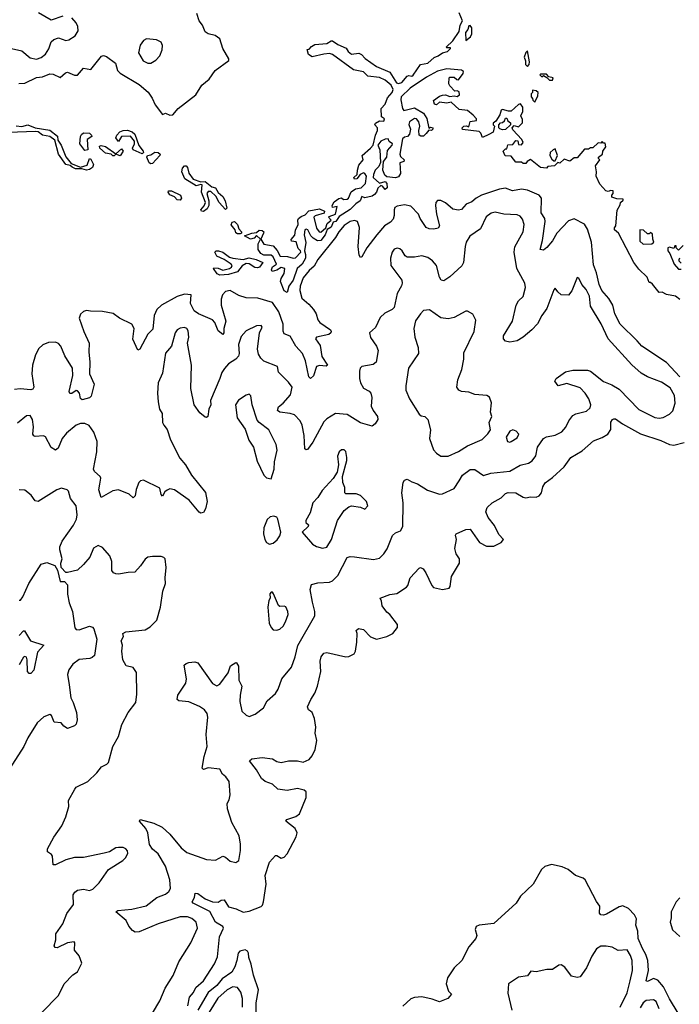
# Model space of a CAD drawing. Extents: x 1771496 to 1971148, y 471553 to 643630.
# Tile 573 of 656: x 1869769 to 1874272, y 606925 to 613642. Entities that reach past the tile are written whole.
import ezdxf

# ---------------------------------------------------------------- set-up
doc = ezdxf.new("R2010")
doc.units = 0

msp = doc.modelspace()

# ---------------------------------------------------------------- linework, layer by layer
at = {"layer": '0CON10XD'}
for points in [[(1869763.1, 613206.9), (1869805, 613209.8), (1869885, 613247.4), (1869925, 613252.1), (1869975, 613271.8), (1869999, 613269), (1870045, 613247.3), (1870081.7, 613278.3), (1870095, 613282.9), (1870143.8, 613263.8), (1870165, 613263.3), (1870205, 613310), (1870255, 613302.5), (1870328.2, 613391.8), (1870341.9, 613398.1), (1870361.7, 613391.7), (1870424.1, 613344.1), (1870437.9, 613295), (1870455, 613277.3), (1870585, 613199.3), (1870646.4, 613146.4), (1870674, 613106), (1870695, 613061.9), (1870744.2, 612994.2), (1870765, 613004), (1870795, 612991.1), (1870815, 612993.8), (1870851.2, 613035), (1870971.2, 613128.8), (1871012.5, 613195), (1871063.8, 613235), (1871104.1, 613295.9), (1871196.4, 613363.6), (1871197.5, 613375), (1871156.7, 613445), (1871135, 613510), (1871103.3, 613533.3), (1871055, 613544.6), (1871035, 613557.8), (1871018.2, 613605), (1870993.8, 613635), (1870979.4, 613685)], [(1870065, 613665.6), (1869985, 613638.8), (1869898.3, 613688.3)], [(1873868.3, 612378.3), (1873870, 612395), (1873888.3, 612411.7), (1873888.3, 612418.3), (1873845, 612420), (1873811.7, 612431.7), (1873810, 612445), (1873820, 612455), (1873820, 612475), (1873805, 612477.5), (1873785, 612470), (1873770, 612475), (1873729.3, 612519.3), (1873703.6, 612573.6), (1873707.5, 612605), (1873700, 612645), (1873730, 612685), (1873720, 612695), (1873720, 612705), (1873747.5, 612725), (1873750, 612745), (1873770, 612775), (1873765, 612800), (1873755, 612800), (1873745, 612810), (1873735, 612800), (1873718.3, 612801.7), (1873681.7, 612768.3), (1873665, 612767.5), (1873651.7, 612758.3), (1873625, 612757.5), (1873575, 612700), (1873555, 612700), (1873525, 612677.5), (1873485, 612690), (1873457, 612663), (1873442.5, 612667.5), (1873420, 612645), (1873375, 612640), (1873365, 612630), (1873325, 612633.3), (1873255, 612687.5), (1873232.5, 612675), (1873225, 612660), (1873205, 612660), (1873195, 612670), (1873155, 612670), (1873125, 612710), (1873082.5, 612712.5), (1873070, 612745), (1873085, 612760), (1873095, 612760), (1873101.7, 612788.3), (1873135, 612790), (1873155, 612817.5), (1873170, 612815), (1873175, 612790), (1873195, 612787.5), (1873206.4, 612803.6), (1873197.5, 612825), (1873135, 612890), (1873130, 612905), (1873145, 612920), (1873175, 612910), (1873201.7, 612938.3), (1873201.7, 612961.7), (1873190, 612985), (1873203.3, 613015), (1873202.5, 613045), (1873186.7, 613066.7), (1873175, 613062.5), (1873125, 613017.5), (1873105, 613016.7), (1873065, 613030), (1873056.7, 613025), (1873046.2, 612993.8), (1873020, 612950), (1873000, 612935), (1873000, 612925), (1873010, 612915), (1873000, 612875), (1872972, 612858), (1872928.3, 612838.3), (1872917, 612867), (1872905, 612880), (1872791.7, 612891.7), (1872790, 612905), (1872800, 612915), (1872816.7, 612916.7), (1872835, 612910), (1872845, 612946.7), (1872886.7, 612955), (1872886.7, 612965), (1872865, 612991.2), (1872825, 613023.3), (1872769.3, 613029.3), (1872715, 613080), (1872685, 613073.3), (1872635, 613080), (1872615, 613060), (1872600, 613065), (1872595, 613090), (1872635, 613120), (1872655, 613127.5), (1872675, 613130), (1872705, 613117.5), (1872735, 613122.5), (1872755, 613117.5), (1872771.7, 613128.3), (1872769.3, 613149.3), (1872755, 613157.5), (1872740, 613155), (1872705, 613190), (1872697.5, 613205), (1872700, 613245), (1872705, 613250), (1872735, 613250), (1872753, 613233), (1872765, 613232.5), (1872796.1, 613273.9), (1872798.8, 613288.8), (1872785, 613296.7), (1872685, 613306.7), (1872620.5, 613289.5), (1872545, 613250), (1872433.8, 613175), (1872374.3, 613115), (1872371.4, 613095), (1872381.8, 613035), (1872392, 613022), (1872465, 613040), (1872526.7, 613005), (1872547.5, 612967.5), (1872561.7, 612901.7), (1872572.5, 612907.5), (1872590, 612905), (1872590, 612895), (1872580, 612885), (1872561.7, 612888.3), (1872544.3, 612865.7), (1872525, 612847.5), (1872507.7, 612847.7), (1872496.7, 612855), (1872493.3, 612885), (1872500, 612915), (1872493.3, 612945), (1872477.5, 612965), (1872465, 612967.5), (1872431.2, 612945), (1872426.4, 612926.4), (1872436.7, 612895), (1872429.3, 612860.7), (1872417.5, 612845), (1872395, 612840), (1872381.4, 612828.6), (1872364.4, 612725), (1872367.8, 612707.8), (1872393.3, 612685), (1872392.5, 612675), (1872363.3, 612665), (1872368.3, 612591.7), (1872355, 612568.8), (1872335, 612562), (1872275, 612568.8), (1872262.2, 612582.2), (1872248.8, 612615), (1872253.3, 612675), (1872276.4, 612703.6), (1872280.5, 612749.5), (1872311.2, 612785), (1872313.3, 612795), (1872291.7, 612811.7), (1872285, 612830), (1872265, 612827.5), (1872235, 612812.5), (1872213.3, 612785), (1872227.1, 612755), (1872233.1, 612666.9), (1872220.6, 612639.4), (1872194.8, 612615.2), (1872183.3, 612585), (1872182.9, 612565), (1872225, 612526.7), (1872265, 612537.5), (1872276.2, 612525), (1872277.5, 612495), (1872263.3, 612483.3), (1872246.4, 612506.4), (1872235, 612510), (1872215, 612493.3), (1872205.7, 612464.3), (1872191.4, 612448.6), (1872175, 612438.1), (1872125, 612426.7), (1872105, 612436), (1872094.2, 612405.8), (1872064.7, 612385.3), (1872025, 612347.1), (1871949.7, 612300.3), (1871926.8, 612265), (1871910.2, 612259.8), (1871895, 612226.2), (1871868.8, 612211.2), (1871855.2, 612175), (1871825, 612136.6), (1871802.9, 612132.9), (1871771.5, 612151.5), (1871756.6, 612166.6), (1871737.1, 612207.1), (1871725, 612213.3), (1871715, 612207.1), (1871711.9, 612175), (1871722.2, 612122.2), (1871713.8, 612065), (1871721.1, 612041.1), (1871719.5, 612015), (1871696.8, 611973.2), (1871663.5, 611945), (1871636.4, 611865), (1871605.8, 611824.2), (1871595, 611780), (1871575, 611792), (1871550.5, 611855), (1871553.7, 611876.3), (1871575, 611910), (1871580, 611945), (1871555, 611951.2), (1871525, 611934), (1871492.5, 611925), (1871488, 611935), (1871494.6, 611955.4), (1871523.3, 611975), (1871499.4, 612025), (1871485, 612034.3), (1871435, 612035.5), (1871415, 612046.9), (1871398.1, 612075), (1871396.7, 612113.3), (1871412.5, 612145), (1871385, 612170), (1871369.5, 612150.5), (1871345, 612145.4), (1871305, 612166.7), (1871355, 612186.1), (1871385, 612189.2), (1871405, 612205.6), (1871425, 612204.5), (1871435.3, 612195.3), (1871434.6, 612185), (1871416, 612145), (1871435, 612111.2), (1871498.5, 612098.5), (1871526.8, 612066.8), (1871548, 612028), (1871597, 612027), (1871635, 612014.8), (1871652.9, 612017.1), (1871688, 612055), (1871686.7, 612065), (1871669.8, 612079.8), (1871657.3, 612127.3), (1871625, 612130), (1871621.7, 612141.7), (1871648, 612172), (1871652.7, 612205), (1871670.5, 612245), (1871666.9, 612275), (1871673.5, 612286.5), (1871689.7, 612300.3), (1871718.8, 612311.2), (1871743.2, 612336.8), (1871815, 612352), (1871850, 612335), (1871848.3, 612321.7), (1871785.9, 612304.1), (1871776.2, 612295), (1871795, 612220), (1871812.9, 612195), (1871825, 612193.3), (1871859.1, 612220.9), (1871868.9, 612251.1), (1871896.1, 612273.9), (1871877.5, 612295), (1871880.7, 612299.3), (1871925.6, 612314.4), (1871936.7, 612366.7), (1871905, 612360), (1871903.3, 612375), (1871915, 612398.8), (1871948.8, 612421.2), (1871966.2, 612426.2), (1871980, 612415), (1872005, 612418), (1872013.8, 612425), (1872031.5, 612468.5), (1872062.2, 612487.8), (1872100, 612495), (1872128.8, 612525), (1872135.9, 612574.1), (1872125, 612593.3), (1872115, 612596.7), (1872093.9, 612586.1), (1872070, 612555), (1872053.9, 612553.9), (1872050, 612565), (1872073.3, 612585), (1872074.3, 612615), (1872085, 612650), (1872113.8, 612685), (1872106.7, 612715), (1872165, 612764.3), (1872183.1, 612786.9), (1872196.9, 612853.1), (1872212.5, 612885), (1872211.9, 612905), (1872192.5, 612925), (1872197.1, 612935), (1872225, 612952), (1872255, 612950), (1872258.8, 612965), (1872239.3, 612979.3), (1872237.6, 613035), (1872264.2, 613065), (1872280.7, 613109.3), (1872312.2, 613145), (1872318.5, 613165), (1872304.2, 613195), (1872265, 613228.1), (1872225, 613247.1), (1872145, 613257.5), (1872115, 613287.1), (1872048.8, 613298.8), (1871903.8, 613405), (1871885, 613410), (1871846.2, 613406.2), (1871765, 613387.5), (1871740.8, 613405), (1871731.7, 613438.3), (1871745, 613440), (1871760.7, 613459.3), (1871785, 613472.5), (1871865, 613480), (1871895, 613497.5), (1871905, 613497.5), (1871941.7, 613471.7), (1871998.3, 613448.3), (1872012.5, 613425), (1872035, 613407.5), (1872085, 613412.5), (1872103.3, 613403.3), (1872127, 613377), (1872205, 613323.1), (1872294.7, 613284.7), (1872340.9, 613210.9), (1872355, 613205.6), (1872377.3, 613212.7), (1872415, 613256.2), (1872425, 613261.2), (1872445, 613257.5), (1872455, 613264), (1872504.2, 613335.8), (1872556.2, 613345), (1872597.3, 613382.7), (1872626.7, 613395), (1872655, 613416.7), (1872690, 613425), (1872710, 613445), (1872710, 613450), (1872685, 613450), (1872680, 613455), (1872725, 613497.5), (1872768.8, 613561.2), (1872776.2, 613603.8), (1872792.5, 613635), (1872769.3, 613689.3)], [(1869714.6, 613444.6), (1869785, 613428.2), (1869840.5, 613380.5), (1869885, 613372.9), (1869915.3, 613384.7), (1869945, 613406.9), (1869967.9, 613442.1), (1869985, 613490.8), (1870003.2, 613506.8), (1870035, 613518.5), (1870085, 613500.8), (1870105, 613504), (1870147.6, 613532.4), (1870168.8, 613565), (1870165.8, 613594.2), (1870155, 613621.2), (1870126.2, 613655)], [(1872815, 613500), (1872846.2, 613525), (1872855.8, 613545), (1872856.4, 613586.4), (1872845, 613602.5), (1872835, 613600), (1872827.5, 613575), (1872813.3, 613555), (1872815, 613500)], [(1870665, 613344), (1870698.8, 613365), (1870726.2, 613395), (1870742, 613435), (1870743.8, 613465), (1870735, 613487.5), (1870704.3, 613504.3), (1870635, 613510.6), (1870615, 613498.6), (1870591.7, 613468.3), (1870581.1, 613415), (1870611.7, 613361.7), (1870645, 613344), (1870665, 613344)], [(1873235, 613322.5), (1873247.5, 613335), (1873250, 613355), (1873235, 613430), (1873223, 613417), (1873212.5, 613385), (1873221.7, 613361.7), (1873222.5, 613335), (1873235, 613322.5)], [(1873405, 613230), (1873410, 613245), (1873381.7, 613251.7), (1873365, 613270), (1873325, 613270), (1873320, 613265), (1873332.5, 613252.5), (1873345, 613260), (1873368.3, 613248.3), (1873385, 613230), (1873405, 613230)], [(1873285, 613080), (1873307, 613123), (1873307.5, 613145), (1873295, 613157.5), (1873270, 613160), (1873270, 613145), (1873260, 613135), (1873260, 613115), (1873270, 613105), (1873271.7, 613091.7), (1873285, 613080)], [(1873065, 612890), (1873047, 612897), (1873040, 612905), (1873040, 612925), (1873051.7, 612938.3), (1873065, 612940), (1873078.3, 612951.7), (1873085, 612970), (1873095, 612970), (1873101.7, 612951.7), (1873118.3, 612938.3), (1873120, 612925), (1873085, 612892.5), (1873065, 612890)], [(1870225, 612615.5), (1870193.8, 612623.8), (1870150, 612625), (1870126.7, 612635), (1870115, 612648), (1870084.4, 612654.4), (1870035.4, 612725), (1870008.9, 612818.9), (1869975.3, 612845.3), (1869925, 612854.1), (1869895, 612875.6), (1869875, 612879.6), (1869695, 612871.8)], [(1869745, 612917.6), (1869785, 612913.1), (1869825, 612924.1), (1869875, 612903.3), (1869975, 612888.6), (1870027.6, 612847.6), (1870030, 612820), (1870053.3, 612785), (1870085, 612706.5), (1870120, 612660), (1870185, 612636.4), (1870229.7, 612650.2), (1870245, 612695.7), (1870255, 612690), (1870273.5, 612655), (1870265.9, 612634.1), (1870245, 612620.8), (1870225, 612615.5)], [(1870215, 612748.5), (1870179.1, 612795), (1870185, 612845.8), (1870191, 612859), (1870205, 612869.3), (1870245, 612867.2), (1870260, 612855), (1870261.9, 612845), (1870229.2, 612825), (1870235, 612754.4), (1870215, 612748.5)], [(1870605, 612725.8), (1870543.6, 612755), (1870539.1, 612765), (1870553.3, 612795), (1870553.2, 612813.2), (1870526.5, 612846.5), (1870464, 612846), (1870445, 612810), (1870426.5, 612835), (1870431.5, 612855), (1870452.5, 612877.5), (1870475, 612886.2), (1870505, 612887.7), (1870536.6, 612876.6), (1870555, 612860.6), (1870583.5, 612783.5), (1870611.8, 612745), (1870614.2, 612735), (1870605, 612725.8)], [(1870415, 612712.1), (1870405, 612712.1), (1870394, 612724), (1870355, 612731.1), (1870316.5, 612765), (1870315, 612780), (1870325.6, 612784.4), (1870355, 612777.5), (1870425, 612726.7), (1870465, 612760), (1870475.6, 612745), (1870455, 612713.2), (1870425, 612724.2), (1870415, 612712.1)], [(1870665, 612657.9), (1870652.9, 612665), (1870638.1, 612705), (1870641.2, 612715), (1870665, 612720.8), (1870692.9, 612737.1), (1870714.7, 612734.7), (1870728.1, 612725), (1870725.7, 612715), (1870675, 612661.2), (1870665, 612657.9)], [(1873425, 612680), (1873440, 612715), (1873425, 612760), (1873410, 612755), (1873390, 612735), (1873387.5, 612715), (1873400.7, 612690.7), (1873415, 612680), (1873425, 612680)], [(1871025, 612334.2), (1871010, 612335), (1871006.2, 612345), (1871028.9, 612371.1), (1871037.8, 612395), (1871010.7, 612465), (1871015.7, 612515.7), (1871005, 612518), (1870975, 612508.5), (1870896.5, 612556.5), (1870877.3, 612605), (1870881.8, 612628.2), (1870895, 612645.8), (1870905, 612645.8), (1870915, 612634.4), (1870923.8, 612593.8), (1870953.5, 612553.5), (1871005, 612535.6), (1871035, 612538.1), (1871080.6, 612500.6), (1871105.4, 612495.4), (1871123.1, 612463.1), (1871155, 612434.5), (1871171.8, 612405), (1871184, 612355), (1871175, 612346), (1871130.5, 612395), (1871109, 612439), (1871075, 612469.1), (1871055, 612470), (1871047.1, 612455), (1871060.5, 612405), (1871061.4, 612375), (1871048.3, 612351.7), (1871025, 612334.2)], [(1874275, 611205.2), (1874185, 611304.1), (1874015, 611413.6), (1873985, 611450.5), (1873867.7, 611565), (1873831.2, 611635), (1873817.3, 611695), (1873790, 611740), (1873742.8, 611795), (1873725.3, 611835), (1873705.8, 611915), (1873685, 611968.8), (1873673.4, 612125), (1873645, 612212), (1873625, 612245.8), (1873555, 612282.9), (1873515, 612268.6), (1873434.8, 612185.2), (1873405, 612133.1), (1873367, 612087), (1873345, 612068.8), (1873323, 612073), (1873338.9, 612135), (1873356, 612265), (1873354.4, 612285), (1873329.5, 612325), (1873330, 612425), (1873314.6, 612444.6), (1873235, 612478.5), (1873194.6, 612484.6), (1873134.1, 612474.1), (1873085, 612492.3), (1873045, 612484.7), (1872921.1, 612445), (1872885, 612425.3), (1872855, 612400), (1872817.3, 612382.7), (1872785, 612347.8), (1872765, 612342.1), (1872725, 612348.2), (1872675, 612392.1), (1872645, 612407.3), (1872622.1, 612407.9), (1872610, 612395), (1872607.7, 612375), (1872614, 612315), (1872634.2, 612235), (1872625, 612218.8), (1872597, 612213), (1872565, 612214.3), (1872544.6, 612224.6), (1872502.9, 612285), (1872491.9, 612315), (1872439.8, 612369.8), (1872395, 612379.4), (1872345, 612370), (1872330.4, 612359.6), (1872324.5, 612345), (1872326.5, 612305), (1872318.6, 612281.4), (1872299.4, 612260.6), (1872260, 612235), (1872206.7, 612175), (1872139.5, 612085), (1872105, 612024), (1872095, 612018.8), (1872086, 612035), (1872078.7, 612095), (1872088.9, 612225), (1872075.8, 612265.8), (1872055, 612272.6), (1872024.6, 612265), (1871985, 612237), (1871947.9, 612195), (1871925, 612155.4), (1871805, 612006.8), (1871779.6, 611960.4), (1871745, 611930.3), (1871705, 611881.1), (1871684.8, 611825), (1871682, 611795), (1871695, 611741.9), (1871742.2, 611702.2), (1871774.2, 611665), (1871792.5, 611635), (1871804.3, 611594.3), (1871818, 611575), (1871890.8, 611525), (1871896, 611515), (1871893.8, 611505), (1871880, 611495), (1871794.5, 611475.5), (1871787.5, 611465), (1871820.1, 611420.1), (1871832, 611345), (1871870, 611285), (1871861.7, 611278.3), (1871815, 611283.8), (1871795, 611275.6), (1871775, 611212), (1871755, 611194), (1871742.2, 611205), (1871720.9, 611315), (1871700.4, 611365), (1871654, 611414), (1871615, 611483.6), (1871575, 611498.8), (1871566.9, 611516.9), (1871567, 611565), (1871538, 611648), (1871495, 611712.3), (1871395, 611742.5), (1871315, 611743.3), (1871265, 611759.4), (1871205, 611795.4), (1871175, 611786.5), (1871154.7, 611765.3), (1871143.8, 611735), (1871144.2, 611694.2), (1871175.9, 611585), (1871163.2, 611535), (1871162.9, 611505), (1871155, 611494), (1871125, 611518.5), (1871101.2, 611575), (1871085, 611593.6), (1870990, 611635), (1870960, 611655), (1870934.5, 611705), (1870939.2, 611765), (1870895, 611768.6), (1870845, 611753.2), (1870738, 611695), (1870704.4, 611665), (1870687.9, 611625), (1870678.8, 611531.2), (1870645, 611497.5), (1870589.2, 611395), (1870575, 611386.7), (1870542.1, 611462.1), (1870550.9, 611535), (1870535, 611565.5), (1870451.2, 611605), (1870406.9, 611636.9), (1870335, 611651.3), (1870253.1, 611653.1), (1870225, 611657.3), (1870205, 611651.9), (1870185, 611633.8), (1870175.6, 611605), (1870207.1, 611515), (1870244.7, 611434.7), (1870240.5, 611375), (1870248.9, 611305), (1870245.2, 611225), (1870277.7, 611155), (1870257.4, 611072.6), (1870245, 611062.3), (1870195, 611047.5), (1870185, 611058), (1870176.7, 611095), (1870165, 611110), (1870155, 611111.4), (1870125, 611091.4), (1870111.1, 611091.1), (1870108.1, 611105), (1870132.7, 611215), (1870129, 611265), (1870077.7, 611347.7), (1870050, 611415), (1870035, 611432.9), (1870015, 611441.3), (1869965, 611439.8), (1869926.6, 611423.4), (1869901, 611399), (1869877.4, 611355), (1869857.2, 611285), (1869852.5, 611225), (1869865.5, 611135), (1869859.2, 611120.8), (1869845, 611116.5), (1869773.8, 611123.8), (1869735, 611120)], [(1870865, 612411.2), (1870845, 612412.9), (1870825, 612433.3), (1870795, 612448.1), (1870783.9, 612465), (1870785.7, 612474.3), (1870805, 612474.4), (1870867.8, 612445), (1870874.5, 612425), (1870865, 612411.2)], [(1874275, 611733.3), (1874245, 611756), (1874185, 611767.5), (1874155, 611782.5), (1874135, 611780), (1874088.3, 611838.3), (1874075, 611850), (1874065, 611850), (1874052.5, 611885), (1873995, 611939.2), (1873961.4, 611985), (1873856.7, 612185), (1873828.3, 612208.3), (1873828.3, 612221.7), (1873837.5, 612235), (1873848.3, 612341.7), (1873868.3, 612378.3)], [(1871768.7, 609668.7), (1871751.8, 609755), (1871761.9, 609788.1), (1871805, 609800), (1871885, 609803.9), (1871905, 609813.3), (1871940.3, 609849.8), (1872005, 609974.2), (1872025, 609980), (1872055, 609978.6), (1872185, 609960), (1872225, 609968.6), (1872255, 609998), (1872278, 610032), (1872315, 610124), (1872335, 610141.9), (1872369.2, 610155), (1872384.3, 610185), (1872387.1, 610345), (1872377.1, 610415), (1872386.2, 610485), (1872395, 610500), (1872415, 610506.7), (1872445, 610488.8), (1872485, 610475.8), (1872552.1, 610432.1), (1872635.9, 610405.9), (1872655, 610407.5), (1872735, 610444.4), (1872768.6, 610495), (1872791.4, 610535), (1872845, 610574.3), (1872875, 610573.8), (1872935, 610532.9), (1872985, 610548.8), (1873115, 610561.1), (1873185, 610602.5), (1873243, 610617), (1873268.1, 610631.9), (1873292.3, 610667.7), (1873303.3, 610726.7), (1873345, 610785.8), (1873364.4, 610795.6), (1873425, 610808.6), (1873468.9, 610831.1), (1873497.1, 610862.9), (1873516.9, 610905), (1873545, 610942.5), (1873565, 610953.1), (1873638.9, 610971.1), (1873663.1, 610995), (1873667.1, 611015), (1873655, 611055.6), (1873629.2, 611095), (1873595, 611131.2), (1873505, 611161.1), (1873443.9, 611143.9), (1873422.5, 611175), (1873430, 611195), (1873495, 611238.6), (1873545, 611251.1), (1873605, 611251.8), (1873645, 611250.6), (1873665, 611243.1), (1873755, 611174.5), (1873811.7, 611151.7), (1873861.7, 611121.7), (1873995, 610982.2), (1874105, 610927.3), (1874135, 610923.5), (1874162, 610928), (1874205, 610950), (1874226.8, 610973.2), (1874243.2, 611025), (1874238.3, 611078.3), (1874210.3, 611130.3), (1874149.2, 611169.1), (1874055, 611206.2), (1874010.3, 611230.3), (1873948, 611288), (1873785, 611464.3), (1873737.4, 611567.4), (1873665, 611688), (1873659.7, 611755), (1873635, 611801.4), (1873605.4, 611835.4), (1873585, 611877.5), (1873575, 611882.5), (1873537.9, 611792.1), (1873515, 611763.3), (1873465.9, 611765.9), (1873442.5, 611785), (1873425, 611810), (1873415, 611800), (1873368.3, 611671.7), (1873333.6, 611625), (1873304, 611566), (1873265, 611527.1), (1873205, 611475.7), (1873165, 611450.8), (1873115, 611442), (1873085, 611448.8), (1873072, 611465), (1873070.8, 611485), (1873133.3, 611585), (1873158.2, 611695), (1873174.4, 611725), (1873205, 611752.9), (1873220.9, 611815), (1873216.2, 611845), (1873163.4, 611943.4), (1873145.4, 612055), (1873148.3, 612091.7), (1873205.5, 612195), (1873212.1, 612245), (1873202.1, 612282.1), (1873185, 612301.9), (1873165, 612310.9), (1873075, 612314.6), (1873015, 612329.5), (1872987, 612323), (1872954, 612296), (1872915, 612215.7), (1872842.5, 612165), (1872817.1, 612125), (1872808.9, 612095), (1872798.5, 611985), (1872787.7, 611962.3), (1872705, 611887.8), (1872665, 611860.6), (1872645.6, 611865.6), (1872634.2, 611885), (1872614.3, 611965), (1872586.7, 611996.7), (1872555, 612020), (1872515, 612030), (1872465, 612021.1), (1872415, 612021.1), (1872400.5, 612030.5), (1872380, 612065), (1872365, 612078.1), (1872345, 612082.5), (1872325, 612077.1), (1872311.1, 612055), (1872300.5, 612015), (1872302.5, 611965), (1872376.7, 611865), (1872380.6, 611845), (1872375.9, 611825.9), (1872347, 611773), (1872325, 611679.2), (1872312.5, 611665), (1872261.2, 611638.8), (1872228.8, 611611.2), (1872196.9, 611543.1), (1872156.7, 611505), (1872163, 611473), (1872205.8, 611415), (1872217.1, 611385), (1872202, 611305), (1872181.3, 611288.7), (1872105, 611275.8), (1872094.2, 611265), (1872088.6, 611245), (1872088.5, 611195), (1872095.5, 611165), (1872115, 611129.2), (1872155, 611107.5), (1872165.8, 611095), (1872173.1, 611065), (1872168.6, 611005), (1872181.4, 610975), (1872212.5, 610935), (1872214.2, 610915), (1872195, 610883.8), (1872175, 610870), (1872095, 610890.8), (1872005, 610949.2), (1871925, 610956.2), (1871865, 610919.2), (1871845, 610897.5), (1871769.3, 610759.3), (1871735, 610710), (1871725, 610706.7), (1871715, 610713.3), (1871711.2, 610805), (1871697.7, 610875), (1871684.4, 610905), (1871645, 610946.9), (1871616.2, 610956.2), (1871544.7, 610964.7), (1871529.4, 610975), (1871535, 611001.4), (1871568.9, 611025), (1871617, 611083), (1871630, 611135), (1871605, 611169.2), (1871535, 611238.1), (1871530, 611275), (1871435, 611312.5), (1871415, 611332), (1871400.2, 611360.2), (1871393.2, 611395), (1871406.5, 611505), (1871423.8, 611545), (1871417.5, 611555), (1871385, 611554.3), (1871315, 611518.5), (1871280.5, 611479.5), (1871262.9, 611425), (1871267.2, 611365), (1871262.9, 611347.1), (1871244.3, 611325.7), (1871195, 611293.6), (1871166.9, 611263.1), (1871148.9, 611235), (1871135.3, 611195), (1871072.2, 611045), (1871073.1, 611015), (1871061.5, 610985), (1871054.1, 610935.9), (1871045, 610928.8), (1871035, 610930), (1870999.8, 610959.8), (1870960.5, 611015), (1870937.5, 611125), (1870941.6, 611285), (1870914.6, 611435), (1870923.1, 611475), (1870918.3, 611518.3), (1870910, 611535), (1870895, 611542.2), (1870865, 611536.5), (1870844.6, 611525.4), (1870831.1, 611505), (1870806.7, 611415), (1870765, 611366.2), (1870745, 611230), (1870715.4, 611164.6), (1870710.9, 611095), (1870714.5, 611035), (1870724.4, 610985), (1870741.1, 610955), (1870743.3, 610895), (1870753.8, 610875), (1870775, 610846.2), (1870799.5, 610775), (1870861.5, 610651.5), (1870901.9, 610605), (1870941.9, 610535), (1871036.6, 610416.6), (1871048.8, 610355), (1871038, 610305), (1871025, 610281.2), (1871005, 610276), (1870995, 610282), (1870926, 610365), (1870826.7, 610435), (1870795, 610440.8), (1870775, 610433.1), (1870760, 610420), (1870745, 610392.5), (1870735, 610402.5), (1870725, 610445.8), (1870615, 610501.2), (1870595, 610496.7), (1870582.5, 610485), (1870565, 610436.7), (1870557.2, 610392.8), (1870545, 610380), (1870515.8, 610405.8), (1870445, 610435.6), (1870405, 610428.9), (1870325, 610382), (1870310, 610435), (1870316.1, 610473.9), (1870322.9, 610515), (1870319.2, 610525), (1870280.5, 610560.5), (1870273.5, 610575), (1870297.1, 610695), (1870297.7, 610765), (1870275, 610828.1), (1870242.6, 610872.6), (1870215, 610887.3), (1870185, 610887.5), (1870155, 610876.7), (1870089.2, 610820.8), (1870060, 610785), (1870032, 610718), (1870015, 610704.2), (1869985, 610722.5), (1869945, 610796), (1869932.3, 610802.3), (1869875, 610798), (1869865, 610803.3), (1869860, 610815), (1869863.5, 610865), (1869857.5, 610915), (1869840.9, 610940.9), (1869815, 610940), (1869755, 610890)], [(1871275, 612180), (1871255, 612180.8), (1871245, 612188.6), (1871239.2, 612209.2), (1871213.4, 612243.4), (1871219.1, 612260.9), (1871235, 612264.5), (1871255.3, 612245.3), (1871264.2, 612215), (1871284.5, 612195), (1871284.4, 612185), (1871275, 612180)], [(1874025, 612110), (1874085, 612112.5), (1874097.5, 612125), (1874090, 612145), (1874088.3, 612178.3), (1874075, 612190), (1874065, 612180), (1874055, 612180), (1874027, 612207), (1874001.7, 612208.3), (1874001.7, 612131.7), (1874025, 612110)], [(1871135, 611898.8), (1871118.3, 611908.3), (1871092.5, 611945), (1871095, 611950), (1871125, 611946.7), (1871155, 611933.3), (1871202.5, 611945), (1871215.7, 611954.3), (1871218.8, 611965), (1871212.5, 611975), (1871165.7, 612005.7), (1871115, 612028.8), (1871101.2, 612055), (1871110, 612065), (1871126.1, 612066.1), (1871155, 612056.7), (1871202.5, 612022.5), (1871224.5, 612014.5), (1871294.1, 612005.9), (1871335, 612016.7), (1871382.5, 612005), (1871428.8, 611985), (1871407.4, 611952.6), (1871391.7, 611948.3), (1871375, 611951.5), (1871335, 611977.1), (1871315, 611977.5), (1871287.4, 611962.6), (1871255, 611920.8), (1871195, 611902.5), (1871135, 611898.8)], [(1874298.3, 612101.7), (1874265, 612070), (1874250, 612085), (1874250, 612100), (1874241.7, 612098.3), (1874235, 612080), (1874205, 612090), (1874192.5, 612085), (1874192.5, 612065), (1874207, 612047), (1874237.5, 611975), (1874265, 611940), (1874285, 611940)], [(1874285, 611980), (1874270, 611995), (1874270, 612005), (1874275, 612017.5)], [(1872644.5, 610664.5), (1872695, 610664.5), (1872764.7, 610695.3), (1872825, 610735.6), (1872925, 610778.8), (1872965, 610816.9), (1872981.8, 610845), (1872973.1, 610895), (1872992.9, 610935), (1872983.3, 610965), (1872988.8, 611028.8), (1872976.1, 611066.1), (1872958.6, 611078.6), (1872875, 611085.6), (1872835, 611100.6), (1872784.6, 611104.6), (1872765.8, 611115), (1872752.5, 611135), (1872759.4, 611185), (1872786.9, 611255), (1872800.5, 611325), (1872800.5, 611369.5), (1872870.8, 611515), (1872883, 611593), (1872863, 611633), (1872825, 611653.3), (1872815, 611653.3), (1872735, 611610), (1872695, 611601.9), (1872645, 611607.8), (1872567, 611663), (1872525, 611658), (1872504.4, 611635.6), (1872472.1, 611587.9), (1872460, 611535), (1872465.6, 611475), (1872488.1, 611405), (1872490.6, 611365), (1872424.2, 611265), (1872404.3, 611145), (1872405.7, 611115), (1872430.6, 611055), (1872495, 610951.2), (1872509.7, 610939.7), (1872535, 610934), (1872556, 610915), (1872572.5, 610845), (1872566.5, 610785), (1872595, 610708), (1872615, 610684.2), (1872644.5, 610664.5)], [(1871485, 610510), (1871507.5, 610575), (1871508.5, 610625), (1871526.5, 610705), (1871519.4, 610745), (1871469.4, 610845), (1871405, 610893.3), (1871390.7, 610910.7), (1871356, 611015), (1871346.2, 611075), (1871335, 611086.2), (1871315, 611081.2), (1871263, 611047), (1871242, 611015), (1871254.4, 610925), (1871307.7, 610847.7), (1871334, 610774), (1871365.4, 610725.4), (1871390, 610630), (1871435.8, 610535), (1871455, 610515.8), (1871485, 610510)], [(1870917.8, 606915), (1870928, 606975), (1870954.7, 607005), (1870971, 607039), (1871023.5, 607086.5), (1871099.5, 607200.5), (1871120.2, 607249.8), (1871133, 607385), (1871159.6, 607445), (1871155, 607455.4), (1871106.5, 607486.5), (1871067.6, 607557.6), (1870954.2, 607615), (1870947.5, 607625), (1870962.5, 607655), (1870966.7, 607683.3), (1870985, 607682.2), (1871035, 607644.1), (1871085, 607624.1), (1871125, 607622.2), (1871145, 607635.3), (1871165, 607637.7), (1871195, 607589.2), (1871246.4, 607576.4), (1871295, 607554.4), (1871335, 607560), (1871418.3, 607591.7), (1871427.7, 607602.3), (1871433.8, 607625), (1871450.8, 607745), (1871446, 607805), (1871474.4, 607895), (1871515, 607940), (1871525, 607941.2), (1871555, 607922), (1871575, 607928.8), (1871595, 607952.5), (1871657.3, 608067.3), (1871662.9, 608095), (1871650, 608125), (1871585.6, 608175), (1871593.8, 608185), (1871655, 608205.4), (1871679.2, 608225), (1871725.4, 608335), (1871724.4, 608375), (1871710.8, 608385), (1871665, 608398.3), (1871595, 608383.5), (1871531.8, 608391.8), (1871495, 608427.5), (1871445, 608445.6), (1871420.8, 608465), (1871386, 608525), (1871338.8, 608585), (1871355, 608600.8), (1871425, 608609.3), (1871495, 608598.7), (1871525, 608580.8), (1871555, 608573.8), (1871605, 608585.6), (1871665, 608586.7), (1871705, 608577.5), (1871745, 608594.4), (1871765, 608619.4), (1871785.9, 608664.1), (1871797.4, 608725), (1871786.6, 608775), (1871791.4, 608815), (1871782, 608875), (1871765.4, 608915.4), (1871755, 608926), (1871740, 608935), (1871734.2, 608955), (1871755.6, 609005), (1871785, 609048), (1871801.1, 609095), (1871824.4, 609195), (1871820, 609265), (1871828, 609295), (1871845, 609320), (1871865, 609326.2), (1871996.4, 609296.4), (1872015, 609296.7), (1872052.5, 609315), (1872062, 609335), (1872069.5, 609395), (1872072, 609455), (1872066.7, 609475), (1872081.7, 609488.3), (1872115, 609482.5), (1872165, 609430.9), (1872205, 609416.9), (1872275, 609433.6), (1872316, 609455), (1872348.8, 609495), (1872347.5, 609515), (1872296.7, 609585), (1872275, 609600), (1872243.9, 609643.9), (1872240, 609675), (1872230, 609695), (1872295, 609721.4), (1872342.9, 609727.1), (1872408.8, 609771.2), (1872418.1, 609781.9), (1872435, 609833.8), (1872495, 609901.2), (1872505, 609903.8), (1872523.3, 609895), (1872540.7, 609869.3), (1872581.7, 609781.7), (1872595, 609767.5), (1872655, 609754.3), (1872700, 609765), (1872706.9, 609775), (1872717.2, 609842.8), (1872771.9, 609935), (1872770.8, 609965), (1872748.9, 609998.9), (1872740.4, 610035), (1872750.4, 610095), (1872743.5, 610125), (1872747.5, 610135), (1872815, 610164.3), (1872845, 610165.7), (1872908.8, 610075), (1872955, 610050), (1873005, 610050.6), (1873055, 610075.8), (1873071.2, 610095), (1873040.3, 610130.3), (1873010.4, 610190.4), (1872966.5, 610245), (1872951.5, 610285), (1872959.2, 610315), (1872993.7, 610346.3), (1873055, 610379.4), (1873085, 610409.2), (1873102.6, 610417.4), (1873155, 610413.2), (1873205, 610384.5), (1873225, 610380), (1873255, 610386.7), (1873295, 610384.5), (1873315.2, 610394.8), (1873330.7, 610415), (1873340, 610455), (1873355, 610482.9), (1873405, 610518.9), (1873485, 610591.1), (1873531.9, 610655), (1873609.5, 610700.5), (1873685, 610770), (1873745, 610791.5), (1873784.7, 610815.3), (1873803.8, 610846.2), (1873805, 610896.7), (1873815, 610914), (1873825, 610919.2), (1873835, 610919.2), (1873884.8, 610884.8), (1874007.4, 610817.4), (1874145, 610771.8), (1874205.6, 610745), (1874235, 610740.2), (1874305, 610758.5)], [(1873115, 610760), (1873125, 610764), (1873165, 610788.8), (1873175.8, 610815), (1873158.8, 610835), (1873135, 610843.8), (1873114.3, 610835), (1873088.8, 610795), (1873100, 610765), (1873115, 610760)], [(1871835.8, 610035.8), (1871865, 610044.2), (1871896.9, 610095), (1871939.4, 610225), (1871985, 610294), (1872015, 610318.8), (1872035, 610326.2), (1872095, 610317.5), (1872125, 610302.5), (1872146.2, 610325), (1872136.7, 610355), (1872095, 610396.7), (1872065, 610407.5), (1871995, 610406.7), (1871988.8, 610415), (1871989.5, 610449.5), (1871976, 610485), (1871973.3, 610525), (1872001.4, 610635), (1872001.4, 610655), (1871995, 610696.7), (1871985, 610708), (1871965, 610708), (1871950, 610695), (1871939.2, 610665), (1871946.1, 610606.1), (1871936.7, 610555), (1871909.1, 610510.9), (1871835, 610430.8), (1871805, 610382), (1871770.6, 610345), (1871751.5, 610278.5), (1871722.5, 610225), (1871722.2, 610212.2), (1871740, 610195), (1871738, 610185), (1871697.5, 610145), (1871767.5, 610065), (1871795, 610047.5), (1871835.8, 610035.8)], [(1870034.5, 606985.5), (1870073.1, 607065), (1870132.6, 607127.4), (1870165, 607147.5), (1870193.8, 607205), (1870175.9, 607255.9), (1870144.2, 607294.2), (1870146.7, 607345), (1870140.7, 607350.7), (1870095, 607345.6), (1870025, 607310.8), (1870011.9, 607311.9), (1870005.8, 607325), (1870016.7, 607365), (1870016.9, 607405), (1870063.1, 607475), (1870091.1, 607545), (1870135.7, 607605), (1870135, 607672.5), (1870145, 607690), (1870165, 607703.8), (1870205, 607711.2), (1870245, 607701.4), (1870269.1, 607710.9), (1870311.1, 607755), (1870374.7, 607845.3), (1870474.3, 607905.7), (1870492, 607925), (1870507.1, 607955), (1870505, 607973.3), (1870495, 607985.8), (1870475, 607995.8), (1870445, 607996), (1870425, 607993.3), (1870383.6, 607966.4), (1870345, 607956), (1870205, 607926.2), (1870144.2, 607925.8), (1870085, 607910), (1870015, 607877.5), (1869997, 607877), (1869992.9, 607935), (1869986.4, 607946.4), (1869960, 607965), (1869958.8, 607985), (1870002, 608065), (1870056.8, 608143.2), (1870084.2, 608205), (1870106, 608275), (1870102.9, 608315), (1870145, 608393.8), (1870155, 608406), (1870234.2, 608445.8), (1870295.4, 608504.6), (1870326.9, 608545), (1870365, 608562.5), (1870376.5, 608575), (1870404.3, 608685), (1870445, 608752.5), (1870467.1, 608835), (1870510, 608915), (1870561.9, 608985), (1870568.8, 609041.2), (1870567.6, 609187.6), (1870545, 609223.8), (1870496.7, 609235), (1870472.5, 609275), (1870466, 609335), (1870470.8, 609375), (1870462.5, 609405), (1870477.5, 609435), (1870473.8, 609455), (1870495, 609467.1), (1870625, 609479.1), (1870660, 609500), (1870704.4, 609545), (1870729.5, 609635), (1870746, 609744), (1870764.4, 609795), (1870761.4, 609835), (1870768.1, 609905), (1870762, 609965), (1870754.2, 609974.2), (1870735, 609980), (1870675, 609980.6), (1870645, 609974.3), (1870625, 609962.5), (1870595, 609917.1), (1870555, 609872), (1870509.3, 609870.7), (1870445, 609859.2), (1870425, 609862.5), (1870409.5, 609869.5), (1870398, 609885), (1870398.1, 609945), (1870385.5, 609985.5), (1870335, 610042), (1870305, 610054.3), (1870273.9, 610036.1), (1870247.5, 609975), (1870205.5, 609924.5), (1870165, 609886.2), (1870095, 609870), (1870085, 609870), (1870052.5, 609905), (1870050, 609935), (1870060, 609965), (1870042.5, 610025), (1870042.5, 610045), (1870058.5, 610085), (1870136.5, 610193.5), (1870157.3, 610235), (1870162.5, 610265), (1870155.8, 610325), (1870115.8, 610375), (1870102.9, 610425), (1870093.3, 610435), (1870055.6, 610445.6), (1870022, 610435), (1869895, 610355.7), (1869875, 610360), (1869848.2, 610398.2), (1869805, 610433.1), (1869766.4, 610433.6)], [(1871475, 610064.4), (1871498.6, 610071.4), (1871526.3, 610093.7), (1871545, 610121.2), (1871552.2, 610145), (1871532.5, 610235), (1871525, 610247.5), (1871505, 610254.4), (1871479.3, 610250.7), (1871457.6, 610232.4), (1871436.9, 610175), (1871432.5, 610135), (1871442.5, 610095), (1871454.6, 610074.6), (1871475, 610064.4)], [(1869765, 609682.5), (1869775, 609682.5), (1869791.2, 609705), (1869832.2, 609795), (1869915, 609926.7), (1869955, 609940), (1870008.3, 609918.3), (1870027, 609887), (1870045, 609810), (1870075, 609810), (1870096.4, 609786.4), (1870096, 609724), (1870107.1, 609665), (1870130, 609605), (1870145, 609494), (1870155, 609482.9), (1870175, 609480.6), (1870245, 609505.7), (1870267.3, 609497.3), (1870276.1, 609486.1), (1870296.7, 609415), (1870280, 609305), (1870265, 609290), (1870247.5, 609285), (1870175, 609276.9), (1870131.4, 609245), (1870104, 609206), (1870095.5, 609175), (1870106.7, 609105), (1870117.5, 609015), (1870134.4, 608984.4), (1870157.1, 608915), (1870161.4, 608865), (1870154.3, 608835.7), (1870144.3, 608825.7), (1870095, 608806.7), (1870071.7, 608821.7), (1870052.5, 608845), (1870005, 608848.8), (1869986.7, 608895), (1869975, 608902.5), (1869935, 608886.2), (1869888.6, 608845), (1869825, 608742.5), (1869798.2, 608685), (1869698.8, 608531.2)], [(1871525, 609477.5), (1871545, 609484.4), (1871567.8, 609505), (1871582.9, 609535), (1871601.1, 609585), (1871600.5, 609605), (1871585, 609636), (1871575, 609640.8), (1871545, 609638), (1871535, 609646.2), (1871502.5, 609725), (1871495, 609737.5), (1871485, 609737.5), (1871477.5, 609725), (1871480, 609695), (1871470.7, 609679.3), (1871462.5, 609635), (1871471.9, 609525), (1871485.6, 609495.6), (1871500.3, 609480.3), (1871525, 609477.5)], [(1870675, 606865.7), (1870725, 606950), (1870762.5, 607035), (1870817.3, 607122.7), (1870855.8, 607215), (1870937.5, 607345), (1870983.3, 607445), (1870973.3, 607485), (1870945, 607511.1), (1870915, 607522.1), (1870865, 607521.8), (1870714.2, 607475), (1870585, 607418.6), (1870557.3, 607417.3), (1870539.1, 607429.1), (1870515, 607458.8), (1870495.9, 607495.9), (1870426.7, 607555), (1870440, 607565), (1870535, 607573.2), (1870633.5, 607596.5), (1870705.4, 607654.6), (1870765, 607677.3), (1870786.5, 607695), (1870798, 607715), (1870793.8, 607775), (1870765, 607867.8), (1870715, 607952.2), (1870675, 607984.2), (1870654.4, 608015), (1870644.7, 608095), (1870630.8, 608125), (1870587.5, 608175), (1870592.5, 608185), (1870685, 608160.9), (1870742.6, 608132.6), (1870795.4, 608085.4), (1870872.4, 607992.4), (1870910.5, 607960.5), (1871045, 607913.3), (1871105, 607908), (1871155, 607935.8), (1871175, 607929.2), (1871205, 607902), (1871245, 607892), (1871265, 607906.7), (1871276.7, 607975), (1871277.6, 608017.6), (1871268.6, 608075), (1871218.2, 608165), (1871188.3, 608258.3), (1871185.8, 608294.2), (1871200.3, 608319.7), (1871205.6, 608355), (1871200, 608445), (1871177.3, 608477.3), (1871153.1, 608495), (1871135, 608528.9), (1871055, 608537.5), (1871025, 608527.1), (1871015.8, 608535), (1871028.5, 608615), (1871048.8, 608685), (1871042.7, 608765), (1871053.5, 608885), (1871048.8, 608908.8), (1871030.4, 608935), (1870996.3, 608956.3), (1870925, 608987.9), (1870855.7, 608995.7), (1870843.8, 609005), (1870850, 609035), (1870904, 609115), (1870907.5, 609145), (1870892.3, 609237.7), (1870905, 609250), (1870925, 609256), (1870965, 609262), (1870985, 609253.8), (1871085, 609112.9), (1871115, 609098.6), (1871135, 609110), (1871193.2, 609186.8), (1871207.5, 609235), (1871245, 609257.5), (1871250, 609255), (1871263, 609233), (1871266.2, 609136.2), (1871285.5, 609095.5), (1871273.3, 609035), (1871271.9, 608991.9), (1871286, 608925), (1871315, 608898), (1871335, 608888.8), (1871375.9, 608904.1), (1871432.7, 608947.3), (1871459.2, 608995), (1871515.7, 609045), (1871534.3, 609075), (1871558.9, 609145), (1871624.5, 609225), (1871650.7, 609295), (1871667.6, 609372.4), (1871784.6, 609575), (1871784, 609605), (1871768.7, 609668.7)], [(1869765, 609441.5), (1869795, 609472.9), (1869802, 609472), (1869843.9, 609403.9), (1869933.8, 609375), (1869891.5, 609328.5), (1869867.1, 609205), (1869845, 609181.2), (1869835, 609181.2), (1869821.9, 609195), (1869820.5, 609275), (1869815, 609293.3), (1869805, 609298.8), (1869795, 609293.8), (1869765, 609241.9)], [(1874263.3, 606865), (1874205, 606962.7), (1874164.4, 607045), (1874125, 607090.2), (1874095, 607101.8), (1874055, 607081.5), (1874046.2, 607085), (1874061.5, 607155), (1874055.7, 607224.3), (1874043.2, 607265), (1874019.3, 607305), (1873991.3, 607375), (1873987.9, 607425), (1873974.7, 607465), (1873979.3, 607509.3), (1873966.2, 607536.2), (1873925, 607579.3), (1873885, 607596.7), (1873860.3, 607589.7), (1873775, 607541.1), (1873755, 607533.1), (1873735.9, 607535.9), (1873728, 607548), (1873728.8, 607595), (1873705.6, 607625.6), (1873629.2, 607775), (1873615, 607785.8), (1873562.5, 607805), (1873512.5, 607845), (1873472.3, 607862.3), (1873399.5, 607879.5), (1873353.3, 607865), (1873330, 607845), (1873273.8, 607745), (1873187.3, 607662.7), (1873157.1, 607615), (1873005, 607477.5), (1872904.6, 607465.4), (1872884, 607455), (1872879.2, 607435), (1872890, 607395), (1872883.8, 607375), (1872835, 607317.5), (1872786.8, 607223.2), (1872735, 607173.3), (1872690, 607105), (1872680, 607065), (1872696.7, 607015), (1872717.5, 606995), (1872692.5, 606965), (1872635, 606942), (1872585, 606960.5), (1872515, 606975.8), (1872465, 606972.5), (1872438.3, 606961.7), (1872385, 606912)], [(1874275, 607651.9), (1874250, 607625), (1874215.6, 607555), (1874217.1, 607515), (1874209.4, 607485), (1874225, 607434.4), (1874275, 607388.2)], [(1871382.8, 606795), (1871383.8, 606936.2), (1871399.5, 607025), (1871365.2, 607125), (1871349.7, 607199.7), (1871332.7, 607245), (1871330.9, 607275), (1871325, 607287.5), (1871307.5, 607297.5), (1871271.4, 607288.6), (1871261.1, 607275), (1871252, 607225), (1871238.3, 607181.7), (1871216.3, 607145), (1871151.3, 607098.7), (1871115.8, 607054.2), (1871056.3, 607005), (1870984.6, 606885)], [(1873868.4, 606905), (1873914.6, 607004.6), (1873936, 607085), (1873952.3, 607155), (1873949.1, 607225), (1873938, 607258), (1873915, 607296.2), (1873855, 607291.4), (1873814.4, 607314.4), (1873772.8, 607322.8), (1873735, 607321.1), (1873706.8, 607303.2), (1873675, 607254), (1873637.3, 607175), (1873595, 607112.5), (1873575, 607108), (1873535, 607116.2), (1873489.7, 607179.7), (1873465, 607193.8), (1873448.3, 607191.7), (1873405, 607163.8), (1873366.4, 607163.6), (1873295, 607147.5), (1873258.3, 607151.7), (1873235, 607119.2), (1873175, 607109.5), (1873105.8, 607065), (1873101.4, 607001.4), (1873128.1, 606885)], [(1871289.1, 606905), (1871290, 606965), (1871278.9, 607008.9), (1871255, 607039.2), (1871225, 607044.4), (1871185, 607023.5), (1871122.1, 606967.9), (1871022.1, 606805)], [(1869665, 606703.9), (1869816.9, 606775), (1869920.5, 606869.5), (1870034.5, 606985.5)], [(1874135.2, 606895.2), (1874113.7, 606943.6), (1874094.7, 606954.7), (1874045, 606950.4), (1874024.6, 606935), (1874005, 606900.8)]]:
    msp.add_lwpolyline(points, dxfattribs=at)

doc.saveas('drawing.dxf')
